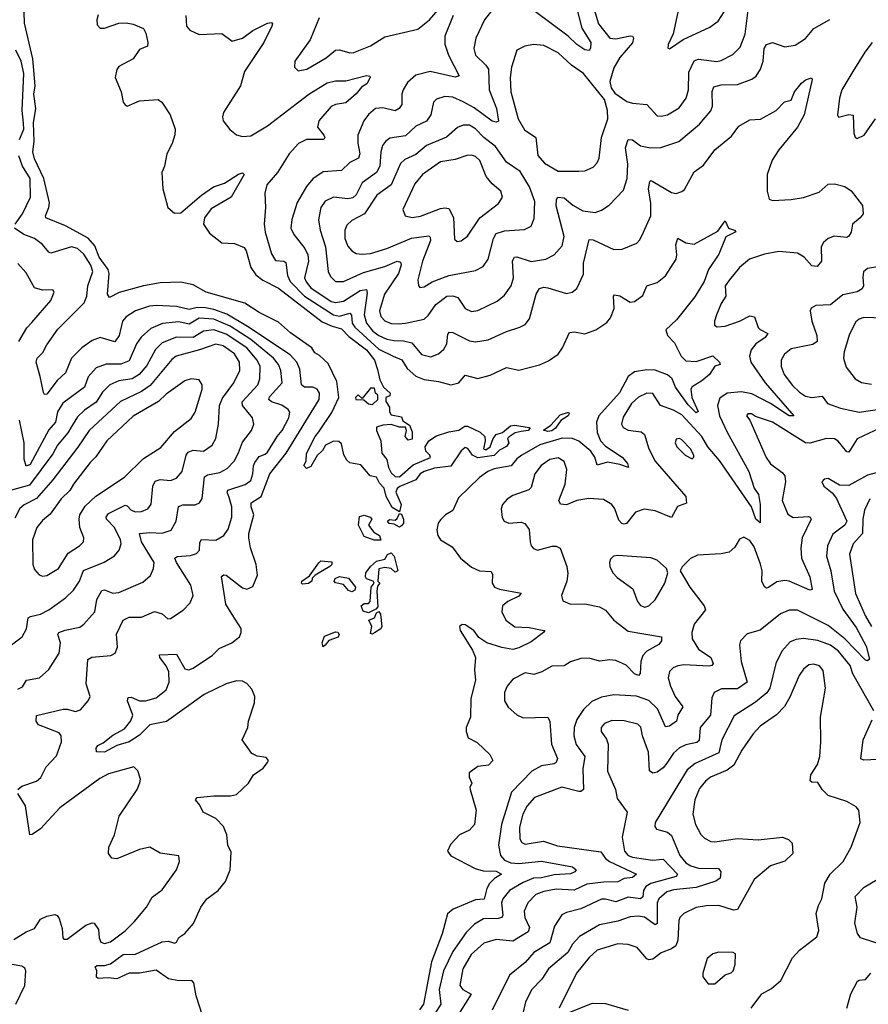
# Model space of a CAD drawing. Extents: x 1771496 to 1971148, y 471553 to 643630.
# Tile 571 of 656: x 1882554 to 1886669, y 602154 to 606925. Entities that reach past the tile are written whole.
import ezdxf

# ---------------------------------------------------------------- set-up
doc = ezdxf.new("R2010")
doc.units = 0

msp = doc.modelspace()

# ---------------------------------------------------------------- linework, layer by layer
at = {"layer": '0CON10XD'}
for points in [[(1882935, 606949.4), (1882927.9, 606925), (1882930.1, 606900.1), (1882945, 606883.6), (1882965, 606884.5), (1883035, 606908.1), (1883070.7, 606910.7), (1883103.9, 606903.9), (1883155, 606882.5), (1883165, 606860), (1883176, 606815), (1883173.6, 606796.4), (1883135, 606781.2), (1883103.9, 606736.1), (1883035, 606699.2), (1883025, 606683.3), (1883016.7, 606645), (1883045.5, 606575), (1883055.7, 606525.7), (1883065, 606513.3), (1883075, 606506.7), (1883135, 606532), (1883225, 606538.6), (1883243.8, 606525), (1883284.2, 606465), (1883307.5, 606395), (1883307, 606367), (1883293.3, 606325), (1883266.7, 606275), (1883256.2, 606215), (1883243.3, 606185), (1883247.8, 606105), (1883272, 606015), (1883305, 605987.8), (1883335, 605988.9), (1883435.8, 606075), (1883494.6, 606115.4), (1883547, 606133), (1883615, 606176.2), (1883635, 606182.5), (1883642.5, 606175), (1883579.2, 606065), (1883481.8, 606008.2), (1883449.4, 605965), (1883445.5, 605935), (1883475, 605890.4), (1883535, 605843.1), (1883595, 605840.4), (1883642, 605822), (1883652.8, 605805), (1883675, 605724.4), (1883698.9, 605688.9), (1883732.5, 605662.5), (1883809.5, 605625), (1884021.4, 605461.4), (1884069.4, 605439.4), (1884115, 605426.8), (1884150, 605390), (1884235.2, 605325), (1884275.3, 605275), (1884289.5, 605230.5), (1884300, 605180), (1884317.5, 605145), (1884350, 605115), (1884348.3, 605101.7), (1884330, 605095), (1884330, 605075), (1884347, 605047), (1884347.5, 605025), (1884355, 605010), (1884405, 605000), (1884411.7, 604981.7), (1884445, 604960), (1884457.7, 604927.7), (1884457, 604893), (1884438.3, 604888.3), (1884422.5, 604905), (1884430, 604935), (1884425, 604950), (1884395, 604950), (1884355, 604963.3), (1884315, 604960), (1884285, 604950), (1884284.2, 604935), (1884305.7, 604885), (1884310, 604825), (1884334.2, 604794.2), (1884341.9, 604755), (1884355, 604728.8), (1884375, 604710.8), (1884395, 604710), (1884462.6, 604767.4), (1884545.9, 604804.1), (1884543.3, 604815), (1884523.8, 604835), (1884520, 604855), (1884538, 604885), (1884575, 604908.1), (1884635, 604927.5), (1884684.2, 604935.8), (1884712.5, 604955), (1884725, 604956.2), (1884786.4, 604926.4), (1884808.8, 604905), (1884811.2, 604885), (1884803.3, 604845), (1884815, 604840), (1884836.2, 604855), (1884850, 604895), (1884864, 604915), (1884895.9, 604924.1), (1884933.5, 604956.5), (1884955, 604960.7), (1885025, 604948.8), (1885030, 604945), (1885020, 604935), (1884985, 604930), (1884957, 604923), (1884927, 604903), (1884920, 604895), (1884926.2, 604875), (1884915, 604856.7), (1884881.5, 604838.5), (1884855, 604813.7), (1884775, 604802.2), (1884750, 604815), (1884727.5, 604847.5), (1884715, 604852), (1884694.5, 604835.5), (1884645, 604760.8), (1884565, 604752.3), (1884515, 604735.5), (1884495.4, 604724.6), (1884474.4, 604695.6), (1884397.4, 604662.6), (1884385, 604653.8), (1884378.6, 604635), (1884403.6, 604575), (1884395, 604540), (1884360.8, 604560.8), (1884331.9, 604615), (1884321.4, 604655), (1884298.6, 604678.6), (1884285, 604708.8), (1884254, 604714), (1884208.3, 604768.3), (1884155, 604777.5), (1884140.5, 604790.5), (1884126.1, 604816.1), (1884115, 604870), (1884101.7, 604881.7), (1884075, 604882.5), (1884037, 604863), (1884023, 604837), (1883997, 604813), (1883965, 604760), (1883945, 604750), (1883932.5, 604765), (1883942.5, 604785), (1883945, 604822.5), (1883986.9, 604905), (1884005, 604927.8), (1884067.8, 605022.3), (1884102, 605095), (1884092.6, 605172.6), (1884049.5, 605259.5), (1884008.1, 605298.1), (1883985, 605311.2), (1883970, 605335), (1883867.1, 605407.1), (1883809.2, 605459.2), (1883715, 605506.7), (1883645, 605551.9), (1883458.8, 605605), (1883395, 605641.1), (1883335, 605652.5), (1883235, 605650), (1883155, 605635.8), (1883036.4, 605603.6), (1882988.8, 605578.8), (1882980, 605595), (1882987.1, 605695), (1882983.6, 605715), (1882940, 605775), (1882918.9, 605828.9), (1882886.5, 605866.5), (1882775.5, 605925.5), (1882681.2, 605965), (1882679.2, 605975), (1882695.3, 606015), (1882697.9, 606037.9), (1882671.4, 606155), (1882625, 606250.8), (1882618.4, 606285), (1882623.5, 606335), (1882621.4, 606425), (1882631.9, 606495), (1882622, 606565), (1882628.7, 606605), (1882617.3, 606735), (1882578, 606908), (1882572.8, 607072.8)], [(1884005.5, 606935), (1883961.8, 606828.2), (1883888, 606725), (1883886.7, 606695), (1883905, 606676.7), (1883946.2, 606685), (1884040.1, 606739.9), (1884085, 606777.7), (1884105, 606780), (1884155, 606765.5), (1884175, 606766.4), (1884255, 606798.2), (1884325, 606842.5), (1884485, 606880), (1884540.6, 606925), (1884605, 606997.5)], [(1884865, 606996.9), (1884808.2, 606925), (1884765.9, 606835), (1884756.5, 606785), (1884765, 606753.1), (1884815, 606704.4), (1884826.7, 606685), (1884831, 606585), (1884866.8, 606495), (1884876.2, 606433.8), (1884865, 606429.4), (1884845, 606433.2), (1884758.2, 606498.2), (1884705, 606528), (1884655, 606549.1), (1884615, 606553.8), (1884575, 606539.5), (1884561.1, 606525), (1884547.5, 606465), (1884526.6, 606433.4), (1884475, 606408.5), (1884425, 606362), (1884349.2, 606350.7), (1884327.3, 606335), (1884314.1, 606315), (1884305.7, 606284.3), (1884301, 606215), (1884284.1, 606185), (1884214.8, 606135.2), (1884185, 606076.5), (1884168.7, 606061.3), (1884145, 606056.8), (1884075.3, 606064.7), (1884035, 606046.5), (1884013.8, 606015), (1884002.7, 605955), (1884010.3, 605905), (1884037, 605825), (1884050.4, 605705), (1884060.9, 605680.9), (1884085, 605657.3), (1884125, 605656.5), (1884220.6, 605699.4), (1884325, 605728.4), (1884385, 605755.2), (1884400.5, 605750.5), (1884403.2, 605735), (1884391.4, 605695), (1884322.6, 605595), (1884298.5, 605515), (1884305, 605486.5), (1884325, 605465.3), (1884355, 605452.7), (1884390.6, 605450.6)], [(1885254, 606984), (1885279.2, 606885), (1885322.9, 606815), (1885322.4, 606787.6), (1885315, 606776.2), (1885295, 606780), (1885255, 606804.7), (1885214.2, 606845), (1885055, 606963.1)], [(1885339.6, 606975), (1885360.3, 606905), (1885415, 606835.3), (1885445, 606833.2), (1885515, 606846.8), (1885525.8, 606845), (1885531.1, 606835), (1885525, 606813.3), (1885465, 606742.5), (1885435, 606692.5), (1885416.4, 606625), (1885422.2, 606595), (1885439.8, 606569.8), (1885498.3, 606528.3), (1885525, 606520), (1885594.6, 606514.6), (1885645, 606460), (1885665, 606457.3)], [(1885665, 606457.3), (1885695, 606463.8), (1885752.2, 606497.7), (1885786.4, 606545), (1885796.8, 606585), (1885798.8, 606671.2), (1885825, 606725.6), (1885845.4, 606734.6), (1885935, 606723.1), (1885955, 606726.8), (1886012.6, 606757.4), (1886047.4, 606792.6), (1886071.2, 606855), (1886088.8, 606985)], [(1885749.6, 606985), (1885723.4, 606856.6), (1885698.8, 606805), (1885697.5, 606787.5), (1885705, 606783.3)], [(1885705, 606783.3), (1885770.6, 606829.4), (1885900.4, 606889.6), (1885941.2, 606918.8), (1885985, 606985.6)], [(1883359.2, 606945), (1883363.2, 606893.2), (1883379.2, 606875), (1883425, 606853.8), (1883535, 606858.6), (1883585, 606821.4), (1883635, 606835.5), (1883685, 606873.6), (1883755, 606908.1), (1883775, 606912.5), (1883780, 606905), (1883776.8, 606893.2), (1883738.5, 606815), (1883643.6, 606675), (1883624.6, 606605.4), (1883542.5, 606475), (1883537.1, 606455), (1883540, 606435), (1883572.8, 606392.8), (1883605, 606367.1), (1883635, 606358.8), (1883675, 606362.5), (1883755, 606411.1), (1883955.7, 606564.3), (1884045, 606619.7), (1884085, 606628.7), (1884135, 606628.9), (1884235.6, 606655.6), (1884251.7, 606651.7), (1884253.3, 606645), (1884238.1, 606615), (1884211.4, 606598.6), (1884185, 606565.3), (1884135, 606522.6), (1884085, 606514.2), (1884065, 606504.1), (1884005.3, 606435), (1883998.8, 606405), (1884028.2, 606365), (1884032.9, 606355), (1884028.8, 606345), (1883944.7, 606345.3), (1883905.5, 606325), (1883860, 606275), (1883804.7, 606185.2), (1883752.9, 606125), (1883742.9, 606085), (1883746.2, 606015), (1883739.6, 605935), (1883744.7, 605894.8), (1883775, 605791.2), (1883795, 605758.1), (1883835, 605755.4), (1883845, 605748.1), (1883853, 605685), (1883865, 605656), (1883935, 605585.1), (1884075, 605494.9), (1884105, 605488.5), (1884155, 605503.6), (1884163.5, 605493.5), (1884166, 605455), (1884179.5, 605435), (1884295, 605328.9), (1884365, 605294.8), (1884406.3, 605276.3), (1884432.4, 605235), (1884475, 605197.1), (1884515, 605182.2), (1884585, 605172.5), (1884645, 605156.2), (1884684.1, 605165.9), (1884715, 605203.3), (1884775, 605186.2), (1884835, 605203.3), (1884915, 605239.5), (1884975, 605226.5), (1885075, 605253.1), (1885118.6, 605271.4), (1885164.4, 605305), (1885186.5, 605335), (1885220, 605410), (1885245, 605411.9), (1885295, 605403.3), (1885347.6, 605422.4), (1885401.7, 605458.3), (1885419.1, 605480.9), (1885436.7, 605525), (1885433.1, 605585), (1885438.3, 605591.7), (1885465, 605587.8), (1885515, 605556.7), (1885535, 605559.4), (1885575, 605588.6), (1885594.6, 605635.4), (1885645, 605652.2), (1885685.4, 605684.6), (1885737.7, 605765), (1885741.2, 605785), (1885735.2, 605834.8), (1885745, 605866), (1885783.6, 605843.6), (1885825, 605837.7), (1885940, 605900), (1885975, 605950), (1885991.2, 605915), (1886020, 605905), (1886026.7, 605896.7), (1885977.6, 605872.4), (1885945, 605788.2), (1885894.8, 605715), (1885873.5, 605656.5), (1885828, 605582), (1885739.6, 605470.4), (1885687.9, 605422.1), (1885694.7, 605395), (1885728.7, 605358.7), (1885761.2, 605295), (1885785, 605271.5), (1885835, 605268.2), (1885915, 605295.5), (1885947.8, 605265), (1885950, 605255), (1885925, 605245.8), (1885899.4, 605205), (1885861.1, 605175), (1885815, 605145.6), (1885808.9, 605135), (1885813.3, 605095), (1885843.6, 605026.4), (1885835, 605020.6), (1885795, 605058.8), (1885733.8, 605143.8), (1885718.3, 605185), (1885695, 605204.8), (1885635, 605226.2), (1885595, 605228.8), (1885535, 605218.4), (1885505, 605196.9), (1885462.4, 605117.6), (1885362.8, 605005), (1885350.3, 604975), (1885354.6, 604924.6), (1885370, 604885), (1885395, 604858.8), (1885475, 604804.4), (1885501.5, 604775), (1885505.6, 604754.4), (1885465, 604770.4), (1885405, 604780.3), (1885355, 604765.7), (1885342.4, 604805), (1885322.8, 604835), (1885265, 604883.5), (1885235, 604896.1), (1885185, 604896.8), (1885109.4, 604875)], [(1884655.6, 606945), (1884615.5, 606845), (1884616.1, 606806.1), (1884633.2, 606753.2), (1884685, 606654), (1884665, 606647.5), (1884545, 606673.5), (1884475, 606656.4), (1884435, 606620.6), (1884412.9, 606585), (1884406.9, 606565), (1884407.1, 606515), (1884394.5, 606495), (1884375, 606484.1), (1884315, 606498), (1884280, 606495), (1884245, 606465.6), (1884222.7, 606435), (1884193.6, 606365), (1884193.2, 606326.8), (1884203.2, 606275), (1884197.1, 606255), (1884155, 606233.8), (1884115, 606194.5), (1884025, 606188.2), (1883975.7, 606154.3), (1883945, 606116.7), (1883899.9, 606040.1), (1883873.2, 605956.8), (1883868.7, 605915), (1883882.9, 605885), (1883937.2, 605817.2), (1883950.8, 605785), (1883954.3, 605755), (1883935.2, 605675), (1883942.5, 605655), (1883965.4, 605625.4), (1884065, 605560.2), (1884085, 605554.4), (1884125, 605560.4), (1884205, 605612.9), (1884235, 605617.8), (1884239.2, 605599.2), (1884223.9, 605495), (1884235.9, 605455), (1884266.3, 605416.3), (1884295, 605394.4), (1884335, 605377), (1884370.7, 605370.7), (1884415, 605369.2), (1884455, 605358.6), (1884503.1, 605303.1), (1884548, 605292), (1884584.8, 605305.2), (1884611.3, 605328.7), (1884625.3, 605355), (1884629.4, 605400.6), (1884638.9, 605411.1), (1884655, 605410), (1884735, 605369.1), (1884765, 605364.5), (1884825, 605373.6), (1884915, 605414.6), (1884978.8, 605435), (1885005, 605448.6), (1885026.7, 605475), (1885057.9, 605595), (1885075, 605623.1), (1885095, 605628.8), (1885114.5, 605625.5), (1885205, 605598.2), (1885233.8, 605605), (1885255, 605622.5), (1885288.6, 605691.4), (1885288.4, 605745), (1885315, 605860), (1885335, 605858.2), (1885435, 605811.9), (1885475, 605813.1), (1885547.4, 605842.6), (1885561.8, 605858.2), (1885579.5, 605895), (1885614.5, 605975.5), (1885613.8, 606035), (1885603.3, 606105), (1885609.1, 606140.9), (1885615, 606145.6), (1885625, 606141.9), (1885715, 606087.1), (1885737.3, 606082.7), (1885765, 606093.3), (1885777.3, 606102.7), (1885825, 606188), (1885869.8, 606220.2), (1885924.7, 606295.3), (1886005, 606360.6), (1886041.1, 606408.9), (1886095, 606440), (1886146.1, 606443.9), (1886222.5, 606485), (1886262, 606528), (1886295, 606535.7), (1886311.4, 606575), (1886345, 606618.1), (1886365, 606634.3), (1886393, 606643), (1886397.1, 606635), (1886357.9, 606465), (1886326, 606405), (1886234.8, 606295.2), (1886202.5, 606245), (1886178.5, 606175), (1886177.9, 606095), (1886188, 606055), (1886205, 606049.6), (1886295, 606053.8), (1886355, 606062.9), (1886430.8, 606089.2), (1886475, 606127.8), (1886505, 606129.1), (1886555, 606117.4), (1886586.5, 606096.5), (1886640.9, 606025), (1886643.6, 605985), (1886628.9, 605965), (1886592.2, 605935), (1886586.8, 605895), (1886575, 605875.6), (1886565, 605870.5), (1886504, 605876), (1886475, 605865.6), (1886451.4, 605845), (1886440.5, 605825), (1886441.9, 605755), (1886421.1, 605728.9), (1886395, 605732.5), (1886358.9, 605775), (1886325, 605794.6), (1886235, 605802.3), (1886165, 605789.5), (1886092.5, 605765), (1886045, 605724.3), (1885995.4, 605664.6), (1885974.5, 605635), (1885978.2, 605585), (1885955, 605550), (1885932.7, 605495), (1885922.7, 605465), (1885923.3, 605445), (1885936.6, 605436.6), (1885975, 605440.8), (1886044.2, 605465), (1886095, 605490.5), (1886118, 605485), (1886135, 605434.3), (1886145, 605423.3), (1886182.5, 605405), (1886169.5, 605385), (1886124.5, 605355), (1886101.8, 605325), (1886093.8, 605295), (1886100, 605265), (1886169.2, 605165), (1886308.8, 605005), (1886285, 605005.5), (1886195.4, 605065.4), (1886105, 605112.8), (1886055, 605122.5), (1885985, 605116.1), (1885949.4, 605090.6), (1885938.4, 605055), (1885947.5, 605005), (1885985, 604926.4), (1886089.1, 604735), (1886115.6, 604655.6), (1886136.9, 604625), (1886144, 604576), (1886145, 604487.5), (1886123.6, 604505), (1886103.4, 604565), (1885948.3, 604788.3), (1885890.4, 604855), (1885861.3, 604905), (1885765, 605010), (1885725, 605032.8), (1885661.9, 605055), (1885625, 605113.5), (1885595, 605115.8), (1885554.2, 605095.8), (1885521.6, 605065), (1885480.7, 604999.3), (1885473.1, 604965), (1885479.6, 604949.6), (1885505, 604935.5), (1885541.1, 604931.1), (1885567.6, 604927.6), (1885583.5, 604915), (1885604.1, 604845), (1885635.2, 604785.2), (1885784.6, 604615), (1885787.8, 604582.2), (1885744.6, 604565.4), (1885715, 604513.1), (1885635, 604545.4), (1885582.4, 604552.4), (1885540.9, 604539.1), (1885496.7, 604483.3), (1885485, 604480), (1885473.6, 604483.6), (1885459.5, 604499.5), (1885439.5, 604555), (1885425, 604575.8), (1885385, 604600.5), (1885314.6, 604605.4), (1885255.5, 604594.5), (1885205, 604574.4), (1885177.3, 604577.3), (1885169.2, 604595), (1885199.1, 604675), (1885207.5, 604745), (1885193.8, 604783.8), (1885165, 604801.2), (1885125, 604793.6), (1885082.9, 604765), (1885052.2, 604725), (1885035, 604657.5)], [(1884390.6, 605450.6), (1884425, 605454.3), (1884515, 605474.5), (1884535, 605492.2), (1884571.6, 605545), (1884625, 605585.8), (1884655, 605586.7), (1884678.8, 605578.8), (1884715, 605525.6), (1884745, 605510.4), (1884775, 605515.5), (1884869.3, 605560.7), (1884905, 605590), (1884936.7, 605635), (1884948.8, 605675), (1884943.9, 605756.1), (1884953.8, 605775), (1884965, 605776.5), (1885035, 605753.1), (1885105, 605764), (1885145, 605786.4), (1885185, 605830), (1885194.2, 605875), (1885156.2, 606023.8), (1885156.6, 606053.4), (1885163.8, 606065), (1885195, 606061.5), (1885237, 606027), (1885285, 605999.6), (1885345, 605991.1), (1885375, 606001.5), (1885412.9, 606027.1), (1885481.6, 606098.4), (1885500.4, 606155), (1885502.8, 606225), (1885491.6, 606305), (1885505, 606344.3), (1885525, 606343.3), (1885565, 606314), (1885613.5, 606303.5), (1885663.8, 606306.2), (1885750.6, 606335), (1885851, 606419), (1885905, 606483.3), (1885913.7, 606506.4), (1885912.2, 606577.7), (1885920.3, 606599.7), (1885955, 606610.3), (1886035, 606611.8), (1886105, 606636.4), (1886125, 606652.2), (1886146.7, 606685), (1886158.6, 606725), (1886164.3, 606785.7), (1886175, 606805.7), (1886205, 606814.4), (1886265, 606794.5), (1886315, 606801.1), (1886365, 606834.4), (1886405, 606882.7), (1886483, 606927)], [(1885265, 606190.9), (1885295, 606193.1), (1885335, 606210), (1885355, 606232), (1885363.5, 606255), (1885375.4, 606355), (1885406.2, 606445), (1885404.6, 606484.6), (1885389.2, 606539.2), (1885287.5, 606665), (1885229.2, 606705), (1885165, 606764.6), (1885095, 606799.6), (1885045, 606804.6), (1885003.2, 606796.8), (1884965, 606777.5), (1884939.2, 606695), (1884932.2, 606645), (1884935.8, 606575), (1884971.9, 606445), (1885001.2, 606391.2), (1885057.3, 606355), (1885067.1, 606267.1), (1885099.2, 606229.2), (1885165, 606191.3), (1885265, 606190.9)], [(1886687.1, 606815), (1886651.7, 606768.3), (1886593.8, 606675), (1886540, 606585), (1886528.8, 606545), (1886520, 606465), (1886525, 606453.3), (1886575, 606465.8), (1886595, 606462.5), (1886598.9, 606375), (1886605.6, 606355.6), (1886615, 606350), (1886649.4, 606365), (1886704.4, 606445)], [(1882553.4, 606345), (1882573.8, 606395), (1882573.2, 606423.2), (1882565.4, 606484.6), (1882574.4, 606665), (1882560.6, 606725), (1882535, 606776.9)], [(1884495, 605626.7), (1884515, 605630.6), (1884554.7, 605655.3), (1884635, 605686.2), (1884765, 605709.1), (1884801.1, 605728.9), (1884826.2, 605765), (1884852.2, 605865), (1884865, 605888.5), (1884905, 605901.8), (1885001.6, 605908.4), (1885034.7, 605925.3), (1885048.3, 605961.7), (1885052.2, 606045), (1885026.8, 606115), (1884980.3, 606190.2), (1884914.4, 606234.4), (1884860.5, 606310.5), (1884804.7, 606355), (1884765, 606396.6), (1884735, 606414.1), (1884705, 606413.4), (1884676.9, 606403.1), (1884623.7, 606356.3), (1884526.5, 606315), (1884475, 606272.6), (1884422.2, 606247.8), (1884401.1, 606228.9), (1884355, 606124.7), (1884285.8, 606074.2), (1884226.2, 605983.8), (1884165, 605951.5), (1884140.8, 605929.3), (1884130.8, 605905), (1884130.4, 605865), (1884145, 605827.5), (1884164.4, 605805), (1884185, 605792.3), (1884215, 605788.7), (1884255, 605792.7), (1884335, 605815.8), (1884454, 605866), (1884538.6, 605878.6), (1884545, 605871.2), (1884545.7, 605855), (1884506.8, 605755), (1884484.5, 605665), (1884487.7, 605637.7), (1884495, 605626.7)], [(1882531.6, 605935), (1882567.4, 605985), (1882606.2, 606065), (1882604.8, 606155), (1882567.5, 606215), (1882550.5, 606265)], [(1884675, 605850.8), (1884695, 605854.3), (1884725, 605875.8), (1884784.6, 605965), (1884876.2, 606033.8), (1884895.7, 606065), (1884886.9, 606095), (1884845, 606129.1), (1884816, 606165), (1884785, 606242.2), (1884765, 606261.8), (1884745, 606268.5), (1884722.1, 606267.9), (1884665, 606248.4), (1884595, 606236.1), (1884507.8, 606175), (1884469.9, 606130.1), (1884411.4, 606005), (1884423.8, 605975), (1884456.5, 605966.5), (1884497.2, 605972.8), (1884595, 606010), (1884615, 606014), (1884635, 606009.5), (1884657.1, 605967.1), (1884662.4, 605862.4), (1884675, 605850.8)], [(1883439.8, 602099.8), (1883410.2, 602195), (1883398.4, 602258.4), (1883389.3, 602269.3), (1883325, 602267.9), (1883275, 602277.3), (1883215, 602318.9), (1883135, 602304.5), (1883085, 602305.2), (1883025, 602277.2), (1882982.6, 602282.6), (1882935, 602278.9), (1882925.8, 602285), (1882928.8, 602315), (1882920, 602335), (1882927.7, 602342.3), (1882965, 602342.1), (1882995, 602349.4), (1883055, 602395.2), (1883115, 602396.2), (1883245, 602456.2), (1883275, 602459.5), (1883305, 602449.2), (1883313.8, 602455), (1883325, 602478), (1883355, 602496.2), (1883396.2, 602545), (1883432, 602625), (1883461.2, 602665), (1883515.7, 602704.3), (1883551.2, 602748.8), (1883574.4, 602805.6), (1883578.9, 602891.1), (1883563.8, 602925), (1883558.9, 602975), (1883543.1, 603015), (1883505, 603054.4), (1883444.2, 603085), (1883428.1, 603118.1), (1883405.8, 603145), (1883415, 603156.4), (1883495, 603164.6), (1883576.8, 603163.2), (1883605, 603170.9), (1883663.3, 603225), (1883687.1, 603265), (1883735, 603297.5), (1883756.2, 603325), (1883760, 603335), (1883750, 603350), (1883705, 603355.7), (1883678.9, 603368.9), (1883633.3, 603435), (1883661.1, 603495), (1883663.9, 603525), (1883693.2, 603615), (1883694.2, 603645), (1883680.1, 603680.1), (1883655, 603708.5), (1883635, 603719.6), (1883605, 603720.9), (1883555, 603706.6), (1883447.8, 603655), (1883266.1, 603523.9), (1883185, 603507.6), (1883135, 603457.8), (1883085, 603425.8), (1883025, 603408), (1882965, 603375.3), (1882927.1, 603377.1), (1882924.5, 603394.5), (1882932.4, 603407.6), (1882959.5, 603420.5), (1883005, 603457.5), (1883061.7, 603488.3), (1883093.1, 603526.9), (1883103.2, 603555), (1883076.9, 603625), (1883079.7, 603640.3), (1883095, 603641.5), (1883135, 603624.7), (1883163.3, 603625), (1883215, 603639.5), (1883265, 603676.9), (1883279.6, 603715), (1883276.7, 603765), (1883265, 603793.5), (1883233.2, 603835), (1883232, 603848), (1883315, 603850.6), (1883355, 603780), (1883374.7, 603774.7), (1883395, 603782.5), (1883489.3, 603845), (1883522, 603878), (1883582, 603905), (1883619.2, 603935), (1883628.1, 603955), (1883627.8, 603975), (1883585, 604043.1), (1883553.4, 604093.4), (1883533, 604227), (1883544.6, 604235.4), (1883555, 604232.9), (1883635, 604172.3), (1883655, 604165.6), (1883685, 604178.8), (1883707.2, 604232.8), (1883701.5, 604285), (1883672.8, 604365), (1883665.3, 604415), (1883665.3, 604435), (1883689.5, 604525), (1883675.8, 604565), (1883676.3, 604583.6), (1883725.6, 604614.4), (1883766.4, 604723.6), (1883846.2, 604825), (1884005.8, 605085), (1884007.6, 605115), (1883996.5, 605135), (1883975, 605144.7), (1883934.8, 605144.8), (1883920.8, 605155), (1883912.2, 605232.2), (1883897.4, 605265), (1883865, 605301), (1883658.9, 605438.9), (1883558.3, 605498.3), (1883495, 605521.6), (1883455, 605529.1), (1883415, 605530.8), (1883375, 605521.6), (1883315, 605536.1), (1883215, 605540.2), (1883183.7, 605536.3), (1883115, 605513.9), (1883069.5, 605485), (1883053.3, 605465), (1883035.7, 605394.3), (1883015.8, 605364.2), (1882945, 605385.4), (1882905, 605370), (1882855, 605334.7), (1882805.3, 605285), (1882776.8, 605213.2), (1882735, 605176.8), (1882685, 605110.6), (1882675, 605108.8), (1882668.9, 605118.9), (1882653.1, 605196.9), (1882633.5, 605265), (1882638.5, 605285), (1882667, 605313), (1882685, 605348.9), (1882738.6, 605425), (1882866.8, 605553.2), (1882880.3, 605585), (1882885.2, 605635), (1882908.3, 605705), (1882899, 605735), (1882865, 605788.9), (1882835, 605816.9), (1882804.7, 605825.3), (1882705, 605793.8), (1882695, 605798.2), (1882665, 605835.4), (1882625.6, 605865.6), (1882574.6, 605885), (1882528.4, 605915)], [(1882549.1, 605365), (1882588.4, 605431.6), (1882612.9, 605457.1), (1882704.4, 605565), (1882721.2, 605605), (1882715, 605616), (1882665, 605614.4), (1882625, 605625.7), (1882585, 605698), (1882545, 605744)], [(1886713.1, 605726.9), (1886665, 605719.4), (1886646.6, 605703.4), (1886641.8, 605678.2), (1886645.4, 605635), (1886638.7, 605621.3), (1886615, 605606.2), (1886545, 605591.8), (1886485, 605543.6), (1886415, 605540.8), (1886392.7, 605527.3), (1886388, 605515), (1886395.6, 605465), (1886420, 605395), (1886420.6, 605365), (1886399.5, 605350.5), (1886295, 605330.4), (1886262.7, 605305), (1886246.2, 605275), (1886246.8, 605245), (1886261.8, 605205), (1886301.7, 605151.7), (1886335, 605119.6), (1886365, 605101.2), (1886395, 605094.1), (1886445, 605100), (1886471.4, 605065), (1886535, 605042.6), (1886625, 605022.5), (1886735, 605039.7)], [(1882544.2, 603195), (1882565, 603210.8), (1882635, 603234.6), (1882656.7, 603253.3), (1882681.9, 603305), (1882732, 603358), (1882757.2, 603425), (1882755.9, 603455), (1882745, 603470), (1882645, 603507.3), (1882634.1, 603525), (1882635, 603553.8), (1882765, 603583.3), (1882785, 603584.4), (1882825, 603571.9), (1882849.5, 603580.5), (1882886.3, 603623.7), (1882895.8, 603645), (1882876.4, 603706.4), (1882885, 603823.8), (1882904.6, 603835.4), (1882995.9, 603844.1), (1883017.5, 603855), (1883027.5, 603885), (1883023.3, 603946.7), (1883055, 604015.6), (1883085, 604030), (1883145, 604030), (1883207.1, 604057.1), (1883245.5, 604045.5), (1883272.1, 604022.1), (1883285, 604022.9), (1883346.1, 604063.9), (1883380.7, 604099.3), (1883395.6, 604135), (1883383.6, 604185), (1883313.9, 604295), (1883306.9, 604315), (1883316.9, 604323.1), (1883381.9, 604328.1), (1883411.8, 604338.2), (1883426, 604354), (1883428.3, 604391.8), (1883435, 604405.4), (1883505, 604402.3), (1883544.1, 604425.9), (1883565, 604455.8), (1883583.4, 604515), (1883583.1, 604565), (1883570.2, 604609.8), (1883559.6, 604635), (1883563.5, 604645), (1883648.1, 604671.9), (1883675, 604692.2), (1883684.8, 604725), (1883687, 604763), (1883695, 604779.1), (1883715, 604808.2), (1883745, 604819.3), (1883755, 604829.2), (1883801.9, 604905), (1883827.4, 604935), (1883858.4, 604995), (1883863.3, 605023.3), (1883856, 605036), (1883825, 605057.3), (1883775, 605072.9), (1883762.2, 605085), (1883765, 605096.8), (1883826.6, 605165), (1883820, 605225), (1883808.4, 605255), (1883784.3, 605285), (1883674.8, 605375), (1883575, 605439.3), (1883495, 605474.4), (1883425, 605478), (1883375, 605449.4), (1883325, 605460.6), (1883247.2, 605452.8), (1883190.6, 605429.4), (1883142.9, 605387.1)], [(1886745, 605478.7), (1886648, 605482), (1886625, 605474.6), (1886608.6, 605461.4), (1886578.7, 605401.3), (1886552.7, 605315), (1886549.6, 605285), (1886561.2, 605241.2), (1886605.3, 605185.3), (1886636.5, 605166.5), (1886685, 605159.3)], [(1882545, 603681.1), (1882567.2, 603692.7), (1882586.2, 603723.8), (1882649.4, 603735), (1882695, 603775.5), (1882744.7, 603855), (1882752.2, 603905), (1882739.5, 603945), (1882744.3, 603955), (1882775, 603967.2), (1882845, 603980.6), (1882865, 603995.6), (1882918.5, 604055), (1882927.8, 604115), (1882951.5, 604158.5), (1882965, 604161.8), (1883005.4, 604145.4), (1883035, 604149.2), (1883151.3, 604198.7), (1883187.6, 604232.4), (1883203.1, 604265), (1883205.9, 604295), (1883145.2, 604395), (1883134.2, 604435.8), (1883185, 604440.2), (1883245, 604436.7), (1883288.1, 604451.9), (1883313.1, 604495), (1883323.6, 604566.4), (1883345, 604574.7), (1883405, 604574.5), (1883426.2, 604583.8), (1883438.2, 604605), (1883449.6, 604710.4), (1883465, 604719.6), (1883525, 604730.5), (1883560.2, 604749.8), (1883594.7, 604785), (1883614.5, 604825.5), (1883635, 604878.1), (1883677.8, 604935), (1883689.1, 604965), (1883683.3, 604995), (1883634.6, 605055), (1883633, 605073), (1883708.2, 605155), (1883718.4, 605185), (1883719.5, 605245), (1883706, 605275), (1883654.8, 605335), (1883555, 605401.1), (1883495, 605421.9), (1883445, 605416.3), (1883395, 605385.2), (1883315, 605387), (1883245, 605359.5), (1883212.9, 605327.1), (1883171, 605249), (1883133.6, 605206.4), (1883099.4, 605185), (1883034, 605175), (1882990.5, 605155), (1882955, 605120.4), (1882925, 605072.5), (1882867.7, 605032.3), (1882835, 605001.3), (1882808.3, 604958.3), (1882787, 604923), (1882737.1, 604862.9), (1882715, 604820.7), (1882600.9, 604669.1), (1882455, 604628.6)], [(1882515, 603895.6), (1882565.3, 603934.7), (1882586.5, 603973.5), (1882595, 604025.8), (1882606.4, 604033.6), (1882655, 604044.1), (1882695.2, 604064.8), (1882776.6, 604123.4), (1882815, 604160.4), (1882844.2, 604205), (1882863.5, 604256.5), (1882963.3, 604296.7), (1883013.3, 604326.7), (1883036, 604354), (1883045.3, 604384.7), (1883043.2, 604405), (1883013.1, 604465), (1882975.4, 604505), (1882973.9, 604515), (1882985, 604532.5), (1883065, 604572.9), (1883075, 604570), (1883095, 604548.2), (1883115, 604540.6), (1883145, 604542.2), (1883175.3, 604554.7), (1883192.3, 604577.7), (1883199.3, 604665), (1883211.4, 604688.6), (1883235, 604696.8), (1883285, 604691.8), (1883315, 604703.5), (1883341.2, 604735), (1883361.8, 604815), (1883371.4, 604828.6), (1883395, 604839.2), (1883446, 604834), (1883487.3, 604862.7), (1883505.3, 604895), (1883518.4, 604965), (1883522.3, 605055), (1883538.1, 605091.9), (1883592.9, 605165), (1883621.2, 605225), (1883620.5, 605265), (1883595, 605305.8), (1883541.2, 605345), (1883505, 605352.6), (1883425.4, 605324.6), (1883312.3, 605295), (1883291.8, 605278.2), (1883187.2, 605152.8), (1883145, 605123.6), (1883042.5, 605075), (1882890.6, 604935), (1882836.2, 604853.8), (1882714, 604696), (1882635, 604604.1), (1882575.7, 604574.3), (1882555, 604556.2), (1882531.2, 604508.8)], [(1883142.9, 605387.1), (1883120, 605355), (1883085, 605272.4), (1883045, 605255.7), (1882973.8, 605256.2), (1882925, 605237.3), (1882886, 605194), (1882867.8, 605145), (1882763.5, 605066.5), (1882736.7, 605025), (1882727.2, 604975), (1882695, 604937.2), (1882605, 604769.6), (1882585, 604761.5), (1882575.3, 604795), (1882576.4, 604875), (1882552.4, 604985)], [(1882665, 604228.6), (1882685, 604231.9), (1882741.9, 604265), (1882789.4, 604340.6), (1882844.2, 604375), (1882862.9, 604395), (1882865.6, 604415), (1882846.2, 604465), (1882842.1, 604505), (1882845.7, 604525.7), (1882871.5, 604568.5), (1882924, 604616), (1883062.3, 604707.7), (1883155, 604798.7), (1883238, 604852), (1883305, 604929.2), (1883385, 604993.1), (1883405, 605022.5), (1883438.8, 605135), (1883438.9, 605155), (1883425, 605179.2), (1883385, 605185.6), (1883355, 605175.5), (1883265, 605110.9), (1883227.8, 605075), (1883105, 605004.6), (1882976.1, 604883.9), (1882922.9, 604807.1), (1882895, 604780), (1882815, 604674.5), (1882796.7, 604643.3), (1882755, 604602.9), (1882701.2, 604528.8), (1882665, 604498.8), (1882636.8, 604465), (1882616.4, 604405), (1882616.9, 604285), (1882625, 604261.2), (1882648.8, 604235), (1882665, 604228.6)], [(1884265, 605060), (1884290, 605085), (1884290, 605105), (1884280, 605115), (1884275, 605140), (1884255, 605140), (1884215, 605090), (1884195, 605107.5), (1884182.5, 605095), (1884184.2, 605084.2), (1884222.5, 605082.5), (1884245, 605063.3), (1884265, 605060)], [(1886725.6, 604945), (1886615, 604894.6), (1886575, 604830), (1886565, 604830.8), (1886522.4, 604882.4), (1886505, 604893.9), (1886465.9, 604895.9), (1886385, 604873.3), (1886365, 604874), (1886205, 604975.3), (1886121.9, 605001.9), (1886102.5, 605015), (1886085, 605015.8), (1886078.8, 605005), (1886094.3, 604984.3), (1886173.4, 604803.4), (1886195, 604772.5), (1886251.3, 604731.3), (1886263.9, 604713.9), (1886267.1, 604685), (1886252.2, 604595), (1886278.8, 604528.8), (1886305, 604512.5), (1886377.4, 604517.4), (1886387.5, 604515), (1886392.2, 604505), (1886348.2, 604415), (1886342.1, 604365), (1886345.3, 604315), (1886385.3, 604225), (1886396.1, 604163.9), (1886385, 604161.2), (1886285, 604204.6), (1886265, 604207.9), (1886225, 604200.5), (1886185, 604173.5), (1886175, 604170.5), (1886165, 604176.9), (1886152.9, 604205), (1886153.7, 604253.6), (1886147, 604287), (1886115, 604371.4), (1886095, 604401.5), (1886065, 604416.9), (1886045, 604407.5), (1886021.7, 604368.3), (1885995, 604345.5), (1885955, 604337.1), (1885840.2, 604329.8), (1885806.6, 604313.4), (1885765.8, 604274.2), (1885756.7, 604255), (1885803.6, 604175), (1885872.5, 604085), (1885880, 604065), (1885824.2, 603995.8), (1885812.7, 603955), (1885815.4, 603925), (1885845, 603874.6), (1885905.4, 603835), (1885917.3, 603805), (1885910, 603795), (1885897.3, 603792.7), (1885775, 603798.7), (1885745, 603794.6), (1885722.9, 603785), (1885705, 603765.8), (1885698.8, 603735), (1885710.3, 603695), (1885732, 603645), (1885770, 603595), (1885745.4, 603555), (1885738.9, 603525), (1885705, 603500.8), (1885685, 603498.1), (1885647.5, 603585), (1885605, 603626.4), (1885545, 603646.3), (1885435, 603653.1), (1885375, 603642.5), (1885328.2, 603621.8), (1885287.7, 603582.3), (1885255, 603533.1), (1885242.5, 603495), (1885241.1, 603455), (1885253, 603413), (1885294.2, 603355), (1885284.7, 603295), (1885288.7, 603195), (1885275.8, 603185), (1885265, 603184.8), (1885183.7, 603206.3), (1885050.8, 603155), (1885014.2, 603115.8), (1884994.2, 603075), (1884978.2, 603011.8), (1884980, 602955), (1884988.3, 602938.3), (1885005, 602930), (1885094.7, 602944.7), (1885161.2, 602921.2), (1885372.4, 602892.4), (1885395, 602860.7), (1885414.7, 602845), (1885545.7, 602785), (1885525, 602768.8), (1885485, 602763.3), (1885455, 602747.4), (1885385, 602744.8), (1885305, 602735.2), (1885242.8, 602707.2), (1885155, 602712.2), (1885095, 602700.8), (1885056.5, 602685), (1885017.3, 602645), (1885000.8, 602605), (1885003.3, 602575), (1885026.7, 602525), (1885019.6, 602505), (1884945, 602459.7), (1884865, 602468.2), (1884805, 602449.6), (1884742.7, 602395), (1884703.1, 602325), (1884688.5, 602245), (1884703.1, 602225), (1884742.5, 602202.5), (1884689.1, 602115)], [(1885115, 604929.7), (1885093.9, 604936.1), (1885130.4, 604959.6), (1885175, 605010), (1885215, 605022.5), (1885218.8, 605015), (1885213.3, 605005), (1885177.8, 604982.2), (1885152.5, 604945), (1885135, 604932.8), (1885115, 604929.7)], [(1885109.4, 604875), (1885075.8, 604864.2), (1884989.1, 604815), (1884965, 604797.7), (1884937, 604763), (1884855, 604748.1), (1884824.4, 604735), (1884783.7, 604706.3), (1884682.4, 604607.6), (1884655, 604546.5), (1884618.6, 604525), (1884595, 604501.4), (1884583.5, 604485), (1884577, 604453), (1884581.1, 604425), (1884593.9, 604405), (1884650.7, 604370.7), (1884692.2, 604315), (1884745, 604272.2), (1884783.7, 604253.7), (1884840.9, 604250.9), (1884846.2, 604236.2), (1884844.6, 604194.6), (1884855.8, 604175), (1884880, 604165), (1884985.5, 604145.5), (1884975, 604132.3), (1884920.6, 604105), (1884894.5, 604085), (1884891.5, 604055), (1884911.9, 604015), (1884955, 603982.1), (1885025, 603979), (1885095, 603965.7), (1885100, 603965), (1885093.3, 603955), (1885035, 603910.5), (1884975, 603880.8), (1884945, 603873.5), (1884892.3, 603882.3), (1884819.2, 603905), (1884780.5, 603930.5), (1884755.8, 603965), (1884715, 603993.3), (1884700, 603995), (1884687.5, 603985), (1884690, 603965), (1884750.2, 603870.2), (1884764.4, 603835), (1884759.1, 603775), (1884764.6, 603725), (1884742.1, 603635), (1884739.4, 603545), (1884718.8, 603495), (1884718.8, 603475), (1884728.8, 603445), (1884773.1, 603423.1), (1884834, 603365), (1884848.8, 603335), (1884827, 603313), (1884775, 603306.7), (1884733.8, 603275), (1884734.2, 603255), (1884745.8, 603225), (1884736.2, 603205), (1884738, 603195), (1884767.8, 603095), (1884759.2, 603025), (1884735, 602998), (1884686.7, 602975), (1884642.3, 602927.7), (1884629.2, 602895), (1884645, 602873.1), (1884762, 602812), (1884801.1, 602801.1), (1884865, 602798.9), (1884890, 602785), (1884856.6, 602763.4), (1884831.7, 602738.3), (1884819, 602715), (1884806.7, 602663.3), (1884765, 602659.1), (1884655.3, 602614.7), (1884628, 602592), (1884603.1, 602495), (1884551.1, 602358.9), (1884511.7, 602155), (1884492.6, 602127.4)], [(1885815, 604796.7), (1885823.3, 604805), (1885822.5, 604815), (1885806.9, 604845), (1885765, 604889.2), (1885754.3, 604895.7), (1885737.5, 604892.5), (1885732.2, 604875), (1885741.4, 604855), (1885781.2, 604815), (1885815, 604796.7)], [(1886731.9, 604735), (1886665, 604717.5), (1886575, 604667.7), (1886529.1, 604669.1), (1886475, 604702), (1886455, 604698.8), (1886444, 604685), (1886453.8, 604665), (1886493.1, 604633.1), (1886515.4, 604605.4), (1886564.7, 604495), (1886555, 604476.2), (1886497.3, 604432.7), (1886471.1, 604375), (1886466.4, 604325), (1886487.4, 604255), (1886503, 604155), (1886545, 604068.5), (1886610, 603980.1), (1886659, 603889), (1886674.3, 603825.7), (1886665, 603817.5), (1886655, 603821.1), (1886555.4, 603925.4), (1886475, 603988.8), (1886325, 604063.4), (1886285, 604063.4), (1886243.4, 604046.6), (1886145, 603966.5), (1886081.7, 603948.3), (1886050, 603915), (1886044.3, 603895), (1886053.2, 603815), (1886081.1, 603715), (1886035, 603681.8), (1885957.5, 603682.5), (1885921.4, 603665), (1885910.9, 603639.1), (1885903.2, 603555), (1885853.5, 603495), (1885848.2, 603431.8), (1885837, 603423), (1885785, 603411.6), (1885754.1, 603395.9), (1885725, 603370.4), (1885691.7, 603321.7), (1885675, 603299.1), (1885645, 603278.2), (1885624.5, 603274.5), (1885608.1, 603285), (1885603.4, 603375), (1885573.8, 603455), (1885565.9, 603495.9), (1885551.9, 603511.9), (1885485, 603527.6), (1885425, 603529.6), (1885389.4, 603515), (1885373.3, 603495), (1885374.4, 603475), (1885399.2, 603439.2), (1885407.7, 603415), (1885405, 603283.8), (1885443.3, 603195), (1885450.6, 603150.6), (1885499.1, 603085), (1885476.2, 602963.8), (1885486.5, 602895), (1885504.6, 602875), (1885525, 602867.4), (1885622.9, 602852.9), (1885675, 602857.4), (1885743.8, 602785), (1885737.5, 602772.5), (1885615, 602739.6), (1885590.7, 602725), (1885578.7, 602705), (1885576.3, 602673.7), (1885565.2, 602664.8), (1885505, 602672.9), (1885445, 602649.8), (1885395, 602662.9), (1885375, 602662.4), (1885275, 602615.8), (1885205, 602598.7), (1885182.4, 602587.6), (1885147.3, 602532.7), (1885125, 602451.5), (1885046.8, 602405), (1885005, 602356.7), (1884928.9, 602295), (1884845.8, 602125)], [(1885035, 604657.5), (1885022.9, 604647.1), (1884945, 604620), (1884918.6, 604601.4), (1884895.8, 604575), (1884889.2, 604555), (1884893, 604513), (1884903.3, 604495), (1884925.9, 604485.9), (1884985, 604490.8), (1885004.2, 604484.2), (1885024, 604455), (1885028.8, 604395), (1885033.8, 604375), (1885045, 604362.5), (1885065, 604353.8), (1885135.8, 604374.2), (1885155, 604374.3), (1885174.4, 604364.4), (1885206.9, 604275), (1885212.1, 604242.1), (1885207.1, 604205), (1885181.2, 604135), (1885188.3, 604108.3), (1885225, 604092.5), (1885295, 604094), (1885365, 604080.6), (1885395, 604064.4), (1885434.5, 604015), (1885505, 603961.1), (1885666, 603935), (1885665.7, 603915), (1885653.1, 603896.9), (1885595.7, 603864.3), (1885575.3, 603844.7), (1885566.8, 603815), (1885563.6, 603756.4), (1885555, 603746.9), (1885535, 603755.4), (1885495, 603797.3), (1885445, 603820), (1885415, 603822.9), (1885365, 603816.8), (1885315, 603830.6), (1885275, 603829.1), (1885225, 603813.8), (1885195, 603794.5), (1885135, 603792.2), (1885085.5, 603764.5), (1885047.6, 603752.4), (1885005, 603760.7), (1884945, 603730), (1884918.1, 603695), (1884905.6, 603664.4), (1884905.6, 603625), (1884923, 603593), (1884965, 603556), (1884995, 603541.2), (1885115.5, 603545.5), (1885124, 603524), (1885133.1, 603415), (1885161.8, 603345), (1885155.7, 603325), (1885145, 603318.9), (1885085, 603310), (1885036.7, 603283.3), (1884938.1, 603181.9), (1884890.2, 603025), (1884875.8, 602925), (1884885, 602874.5), (1884905, 602851.7), (1884935, 602839), (1884975, 602836.1), (1885085, 602847), (1885235, 602819.4), (1885253.1, 602805), (1885245.6, 602795), (1885225, 602786.6), (1885145, 602781.2), (1885085, 602766.2), (1885045, 602764.1), (1884995, 602743.8), (1884929.1, 602705), (1884896.6, 602665), (1884890.7, 602645), (1884897.5, 602585), (1884892.2, 602575), (1884875, 602569.5), (1884802.5, 602567.5), (1884758.7, 602541.3), (1884718.9, 602501.1), (1884655, 602410), (1884609.7, 602315), (1884588.9, 602225), (1884596.1, 602155), (1884564.7, 602105)], [(1886676.5, 604603.5), (1886651, 604549), (1886642.8, 604505), (1886640.2, 604435), (1886595.6, 604384.4), (1886578.2, 604335), (1886607, 604145), (1886655, 604034.6), (1886685, 603983.8)], [(1884305, 604402.5), (1884272.5, 604402.5), (1884225, 604420), (1884197.5, 604475), (1884202.5, 604517.5), (1884225, 604523.5), (1884254, 604515), (1884261.2, 604505), (1884246, 604475), (1884271.9, 604441.9), (1884298.8, 604425), (1884305, 604402.5)], [(1884395, 604466.7), (1884370, 604480), (1884345, 604483.3), (1884337.5, 604495), (1884347, 604503), (1884375, 604500), (1884385, 604507.5), (1884395, 604532.5), (1884405, 604528.8), (1884415.3, 604505), (1884414.5, 604485.5), (1884405, 604472), (1884395, 604466.7)], [(1883925, 604190), (1883920, 604195), (1883922.5, 604205), (1883960, 604230), (1884005, 604293.3), (1884015, 604302.5), (1884068.3, 604298.3), (1884067.5, 604285), (1884057.5, 604275), (1883987, 604233), (1883971.7, 604218.3), (1883970, 604205), (1883955, 604192.5), (1883925, 604190)], [(1884245, 604051.2), (1884219.1, 604059.1), (1884209.4, 604085), (1884224.5, 604095.5), (1884245, 604095.7), (1884253.1, 604105), (1884257.8, 604175), (1884273.3, 604195), (1884267.5, 604205), (1884236, 604216), (1884230.5, 604225), (1884233.1, 604245), (1884255.5, 604275), (1884285, 604300.6), (1884325, 604310.6), (1884336.9, 604333.1), (1884355, 604341.9), (1884370.5, 604325), (1884387.5, 604255), (1884375, 604247.5), (1884355.9, 604265.9), (1884325, 604270), (1884295, 604264), (1884290, 604205), (1884300, 604195), (1884289.3, 604180.7), (1884285.7, 604155), (1884290.6, 604079.4), (1884281.7, 604068.3), (1884245, 604051.2)], [(1885585, 604078.9), (1885605, 604084.4), (1885636.3, 604113.7), (1885682.9, 604195), (1885696.7, 604245), (1885691.2, 604265), (1885645.3, 604305.3), (1885615, 604317.5), (1885455, 604328.8), (1885434.2, 604325), (1885419.1, 604310.9), (1885413.6, 604295), (1885415.5, 604275), (1885430.9, 604245), (1885452.1, 604222.1), (1885527.7, 604167.7), (1885550.5, 604105), (1885565, 604085.7), (1885585, 604078.9)], [(1884165, 604152.5), (1884148.5, 604158.5), (1884125, 604188.5), (1884085, 604195.8), (1884078.9, 604205), (1884083.7, 604216.4), (1884105, 604226.8), (1884148.7, 604218.7), (1884182.9, 604175), (1884179.3, 604160.7), (1884165, 604152.5)], [(1884265, 603947.5), (1884255, 603950), (1884260.8, 603985), (1884246.7, 604015), (1884274.2, 604025.8), (1884285, 604050), (1884295, 604056.7), (1884303.8, 604045), (1884310, 603985), (1884305, 603973.3), (1884275, 603954), (1884265, 603947.5)], [(1884025, 603886.7), (1884020, 603905), (1884032.2, 603937.7), (1884085, 603959.4), (1884096.7, 603956.7), (1884102.5, 603945), (1884097.6, 603932.4), (1884053.5, 603916.5), (1884035, 603893.8), (1884025, 603886.7)], [(1886695.4, 603575.4), (1886593.8, 603755), (1886581.3, 603795), (1886525, 603865.2), (1886485, 603894.8), (1886425, 603917.4), (1886355, 603925.9), (1886318.8, 603921.2), (1886290, 603910), (1886249.1, 603865), (1886220, 603805), (1886192, 603685), (1886176.6, 603663.4), (1886122.1, 603617.9), (1886018.8, 603551.2), (1885958.4, 603435), (1885945, 603372.9), (1885829.3, 603320.7), (1885790.8, 603289.2), (1885635.7, 603035), (1885634.2, 603015), (1885642.1, 603002.1), (1885695, 602988.5), (1885715, 602971.8), (1885755, 602875.5), (1885785, 602839.2), (1885807.8, 602825), (1885845, 602813.5), (1885942.3, 602812.3), (1885954.7, 602795), (1885951.2, 602765), (1885929.6, 602750.4), (1885835, 602719.7), (1885725, 602708.1), (1885691.8, 602698.2), (1885653.3, 602665), (1885645.2, 602645), (1885645, 602617.5), (1885644.6, 602545.4), (1885635, 602538.8), (1885583.9, 602576.1), (1885555, 602581.2), (1885515, 602578.1), (1885455, 602557), (1885365, 602539.1), (1885267.9, 602482.1), (1885235.3, 602444.7), (1885212.5, 602405), (1885118.8, 602325), (1885085.2, 602274.8), (1885038.2, 602225), (1885007.3, 602165), (1884995.4, 602115)], [(1886101.1, 602135), (1886152.5, 602205), (1886199.5, 602230.5), (1886245, 602268.6), (1886301.4, 602378.6), (1886335, 602415.7), (1886419.8, 602480.2), (1886428.8, 602511.2), (1886417.1, 602592.9), (1886427.1, 602632.9), (1886444.5, 602665.5), (1886458.8, 602741.2), (1886484.3, 602785), (1886546.9, 602845), (1886585.6, 602915), (1886629.4, 603035), (1886624, 603095), (1886610.3, 603110.3), (1886565, 603135.8), (1886475, 603165.6), (1886444.7, 603194.7), (1886425, 603228.6), (1886395, 603230), (1886386.7, 603236.7), (1886390.6, 603265), (1886422.5, 603315), (1886434.3, 603354.3), (1886439.4, 603425), (1886436.7, 603545), (1886462.2, 603685), (1886450.9, 603770.9), (1886433.1, 603793.1), (1886405, 603802.1), (1886381.3, 603798.7), (1886355, 603778.1), (1886333.4, 603746.6), (1886288.7, 603641.3), (1886263.3, 603596.7), (1886224.3, 603555.7), (1886145, 603501.1), (1886110, 603465), (1886055.3, 603385), (1886017.5, 603312.5), (1885985, 603288.2), (1885903.9, 603255), (1885879.1, 603235), (1885851.3, 603198.7), (1885828.6, 603145), (1885818.4, 603075), (1885830.4, 603025), (1885856.8, 602976.8), (1885875, 602958.1), (1885905, 602943.1), (1885925, 602941.1), (1886035, 602956.4), (1886135, 602950), (1886253.4, 602963.4), (1886282.1, 602952.1), (1886299.2, 602935), (1886303.5, 602885), (1886265, 602847.3), (1886194.7, 602825.3), (1886115, 602758.9), (1886035, 602613.5), (1886015, 602609.1), (1885945, 602632.9), (1885885, 602631.5), (1885835, 602622.1), (1885775, 602594.4), (1885755.6, 602575), (1885749.8, 602560.2), (1885744.7, 602465), (1885735, 602437.5), (1885715, 602421.8), (1885665, 602402.7), (1885625, 602371.8), (1885605, 602368.8), (1885595, 602373.5), (1885548.1, 602428.1), (1885505, 602443.8), (1885455, 602446.7), (1885355, 602416), (1885315, 602380.4), (1885254.7, 602305), (1885170, 602135)], [(1886715, 603340.6), (1886647.3, 603337.3), (1886633.2, 603343.2), (1886644.3, 603435), (1886688.3, 603531.7)], [(1882525, 602467.3), (1882585, 602504.3), (1882625, 602520.8), (1882654.6, 602565.4), (1882685, 602580), (1882725, 602588.6), (1882735, 602584), (1882745, 602570), (1882760.3, 602520.3), (1882762.9, 602475), (1882768.8, 602468.8), (1882785, 602468.6), (1882875, 602537.1), (1882905, 602548.9), (1882915, 602546.9), (1882936.4, 602516.4), (1882939.4, 602475), (1882947.5, 602455), (1882965, 602448.5), (1882995, 602456.4), (1883065, 602509.6), (1883110.9, 602555), (1883168.2, 602625), (1883196.5, 602673.5), (1883245, 602708.2), (1883314.7, 602805), (1883328.9, 602845), (1883325, 602873.3), (1883235.9, 602885.9), (1883185.6, 602915.6), (1883135, 602904.5), (1883025, 602858.6), (1883001.2, 602861.2), (1882984.2, 602884.2), (1882985.7, 602915), (1883014.4, 602975), (1883037.1, 603065), (1883123.1, 603195), (1883136.2, 603226.2), (1883140, 603245), (1883127.5, 603285), (1883106.7, 603305), (1882985, 603270.9), (1882942.4, 603247.6), (1882748.1, 603105), (1882655, 603004.3), (1882615, 602976.7), (1882603.3, 602975), (1882581.5, 603115), (1882545.7, 603175)], [(1886755, 602435.8), (1886632, 602475), (1886617.2, 602497.2), (1886603.8, 602546.2), (1886614.6, 602625), (1886604.7, 602675.3), (1886649, 602721), (1886711.3, 602758.7)], [(1885893, 602253), (1885925, 602253.3), (1885975, 602296.2), (1886003.6, 602306.4), (1886013.6, 602316.4), (1886023.6, 602346.4), (1886025, 602398.8), (1886013.9, 602403.9), (1885944.1, 602405.9), (1885915, 602398), (1885888, 602375), (1885866, 602305), (1885866.1, 602286.1), (1885893, 602253)], [(1882534.6, 602155), (1882578.8, 602245), (1882584.3, 602315), (1882578.8, 602328.8), (1882565, 602337.8), (1882471.2, 602355)], [(1886565.6, 602135.6), (1886585, 602203.8), (1886616.7, 602265), (1886625, 602271.2), (1886655, 602274), (1886682, 602305)], [(1885212.9, 602112.9), (1885331.7, 602158.3), (1885395, 602156.7), (1885505, 602125.6)]]:
    msp.add_lwpolyline(points, dxfattribs=at)

doc.saveas('drawing.dxf')
